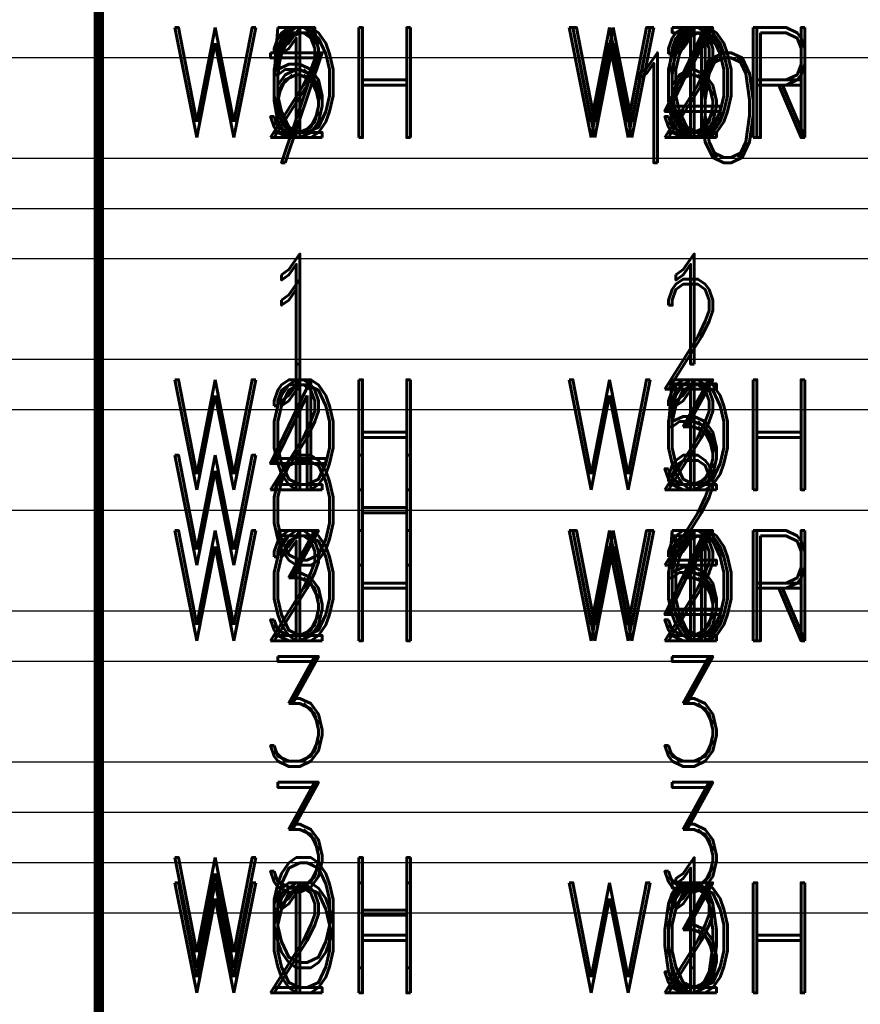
# Model space of a CAD drawing. Extents: x -2 to 113, y -136 to 16.
# Tile 377 of 541: x 65.17 to 73.53, y -55.55 to -45.76. Entities that reach past the tile are written whole.
import ezdxf
from ezdxf.enums import TextEntityAlignment as Align

# ---------------------------------------------------------------- set-up
doc = ezdxf.new("R2010")
doc.units = 0
doc.header["$MEASUREMENT"] = 0
doc.linetypes.add('SOLID', pattern=[0])
doc.layers.get('0').update_dxf_attribs({"linetype": 'SOLID'})
for name, color, linetype in [('1', 7, 'SOLID'), ('10', 7, 'SOLID'), ('11', 7, 'SOLID'), ('12', 7, 'SOLID'), ('13', 7, 'SOLID'), ('14', 7, 'SOLID'), ('15', 7, 'SOLID'), ('16', 7, 'SOLID'), ('17', 7, 'SOLID'), ('18', 7, 'SOLID'), ('19', 7, 'SOLID'), ('2', 7, 'SOLID'), ('20', 7, 'SOLID'), ('21', 7, 'SOLID'), ('22', 7, 'SOLID'), ('23', 7, 'SOLID'), ('24', 7, 'SOLID'), ('25', 7, 'SOLID'), ('26', 7, 'SOLID'), ('27', 7, 'SOLID'), ('28', 7, 'SOLID'), ('29', 7, 'SOLID'), ('3', 7, 'SOLID'), ('30', 7, 'SOLID'), ('31', 7, 'SOLID'), ('32', 7, 'SOLID'), ('33', 7, 'SOLID'), ('34', 7, 'SOLID'), ('35', 7, 'SOLID'), ('36', 7, 'SOLID'), ('37', 7, 'SOLID'), ('38', 7, 'SOLID'), ('39', 7, 'SOLID'), ('4', 7, 'SOLID'), ('40', 7, 'SOLID'), ('41', 7, 'SOLID'), ('42', 7, 'SOLID'), ('43', 7, 'SOLID'), ('44', 7, 'SOLID'), ('45', 7, 'SOLID'), ('46', 7, 'SOLID'), ('47', 7, 'SOLID'), ('48', 7, 'SOLID'), ('49', 7, 'SOLID'), ('5', 7, 'SOLID'), ('50', 7, 'SOLID'), ('51', 7, 'SOLID'), ('52', 7, 'SOLID'), ('53', 7, 'SOLID'), ('54', 7, 'SOLID'), ('55', 7, 'SOLID'), ('56', 7, 'SOLID'), ('57', 7, 'SOLID'), ('58', 7, 'SOLID'), ('59', 7, 'SOLID'), ('6', 7, 'SOLID'), ('60', 7, 'SOLID'), ('61', 7, 'SOLID'), ('62', 7, 'SOLID'), ('63', 7, 'SOLID'), ('64', 7, 'SOLID'), ('65', 7, 'SOLID'), ('66', 7, 'SOLID'), ('67', 7, 'SOLID'), ('68', 7, 'SOLID'), ('7', 7, 'SOLID'), ('8', 7, 'SOLID'), ('9', 7, 'SOLID')]:
    doc.layers.add(name, color=color, linetype=linetype)
doc.styles.add('ROMAND', font='romand', dxfattribs={"height": 1})

msp = doc.modelspace()

# ---------------------------------------------------------------- linework, layer by layer
at = {"color": 7, "linetype": 'SOLID', "const_width": 0.1029}
msp.add_lwpolyline([(65.9589, -13.1385), (65.9589, -125.6385)], dxfattribs=at)
at = {"color": 7, "linetype": 'SOLID'}
for points in [[(60.0766, -47.1385), (82.1354, -47.1385)], [(60.0766, -50.6385), (82.1354, -50.6385)], [(60.0766, -52.1385), (82.1354, -52.1385)]]:
    msp.add_lwpolyline(points, dxfattribs=at)
at = {"layer": '1', "color": 7, "linetype": 'SOLID', "const_width": 0.1029}
msp.add_lwpolyline([(65.9589, -13.1385), (65.9589, -125.6385)], dxfattribs=at)
at = {"layer": '1', "color": 7, "linetype": 'SOLID'}
for points in [[(60.0766, -47.1385), (82.1354, -47.1385)], [(60.0766, -50.6385), (82.1354, -50.6385)], [(60.0766, -52.1385), (82.1354, -52.1385)]]:
    msp.add_lwpolyline(points, dxfattribs=at)
at = {"layer": '10', "color": 7, "linetype": 'SOLID', "const_width": 0.1029}
msp.add_lwpolyline([(65.9589, -13.1385), (65.9589, -125.6385)], dxfattribs=at)
at = {"layer": '10', "color": 7, "linetype": 'SOLID'}
for points in [[(60.0766, -47.1385), (82.1354, -47.1385)], [(60.0766, -50.6385), (82.1354, -50.6385)], [(60.0766, -52.1385), (82.1354, -52.1385)]]:
    msp.add_lwpolyline(points, dxfattribs=at)
at = {"layer": '11', "color": 7, "linetype": 'SOLID', "const_width": 0.1029}
msp.add_lwpolyline([(65.9589, -13.1385), (65.9589, -125.6385)], dxfattribs=at)
at = {"layer": '12', "color": 7, "linetype": 'SOLID', "const_width": 0.1029}
msp.add_lwpolyline([(65.9589, -13.1385), (65.9589, -125.6385)], dxfattribs=at)
at = {"layer": '12', "color": 7, "linetype": 'SOLID'}
for points in [[(60.0766, -49.1385), (82.1354, -49.1385)], [(60.0766, -50.6385), (82.1354, -50.6385)], [(60.0766, -54.1385), (82.1354, -54.1385)]]:
    msp.add_lwpolyline(points, dxfattribs=at)
at = {"layer": '13', "color": 7, "linetype": 'SOLID', "const_width": 0.1029}
msp.add_lwpolyline([(65.9589, -13.1385), (65.9589, -125.6385)], dxfattribs=at)
at = {"layer": '14', "color": 7, "linetype": 'SOLID', "const_width": 0.1029}
msp.add_lwpolyline([(65.9589, -13.1385), (65.9589, -125.6385)], dxfattribs=at)
at = {"layer": '14', "color": 7, "linetype": 'SOLID'}
for points in [[(60.0766, -49.1385), (82.1354, -49.1385)], [(60.0766, -50.6385), (82.1354, -50.6385)], [(60.0766, -54.1385), (82.1354, -54.1385)]]:
    msp.add_lwpolyline(points, dxfattribs=at)
at = {"layer": '15', "color": 7, "linetype": 'SOLID', "const_width": 0.1029}
msp.add_lwpolyline([(65.9589, -13.1385), (65.9589, -125.6385)], dxfattribs=at)
at = {"layer": '16', "color": 7, "linetype": 'SOLID', "const_width": 0.1029}
msp.add_lwpolyline([(65.9589, -13.1385), (65.9589, -125.6385)], dxfattribs=at)
at = {"layer": '16', "color": 7, "linetype": 'SOLID'}
for points in [[(60.0766, -47.6385), (82.1354, -47.6385)], [(60.0766, -47.6385), (82.1354, -47.6385)], [(60.0766, -49.6385), (82.1354, -49.6385)], [(60.0766, -49.6385), (82.1354, -49.6385)], [(60.0766, -51.6385), (82.1354, -51.6385)], [(60.0766, -51.6385), (82.1354, -51.6385)], [(60.0766, -53.6385), (82.1354, -53.6385)], [(60.0766, -53.6385), (82.1354, -53.6385)]]:
    msp.add_lwpolyline(points, dxfattribs=at)
at = {"layer": '17', "color": 7, "linetype": 'SOLID', "const_width": 0.1029}
msp.add_lwpolyline([(65.9589, -13.1385), (65.9589, -125.6385)], dxfattribs=at)
at = {"layer": '17', "color": 7, "linetype": 'SOLID'}
msp.add_lwpolyline([(60.0766, -46.1385), (82.1354, -46.1385)], dxfattribs=at)
at = {"layer": '18', "color": 7, "linetype": 'SOLID', "const_width": 0.1029}
msp.add_lwpolyline([(65.9589, -13.1385), (65.9589, -125.6385)], dxfattribs=at)
at = {"layer": '18', "color": 7, "linetype": 'SOLID'}
for points in [[(60.0766, -47.1385), (82.1354, -47.1385)], [(60.0766, -50.6385), (82.1354, -50.6385)], [(60.0766, -52.1385), (82.1354, -52.1385)]]:
    msp.add_lwpolyline(points, dxfattribs=at)
at = {"layer": '19', "color": 7, "linetype": 'SOLID', "const_width": 0.1029}
msp.add_lwpolyline([(65.9589, -13.1385), (65.9589, -125.6385)], dxfattribs=at)
at = {"layer": '2', "color": 7, "linetype": 'SOLID', "const_width": 0.1029}
msp.add_lwpolyline([(65.9589, -13.1385), (65.9589, -125.6385)], dxfattribs=at)
at = {"layer": '2', "color": 7, "linetype": 'SOLID'}
for points in [[(60.0766, -49.1385), (82.1354, -49.1385)], [(60.0766, -50.6385), (82.1354, -50.6385)], [(60.0766, -54.1385), (82.1354, -54.1385)]]:
    msp.add_lwpolyline(points, dxfattribs=at)
at = {"layer": '20', "color": 7, "linetype": 'SOLID', "const_width": 0.1029}
msp.add_lwpolyline([(65.9589, -13.1385), (65.9589, -125.6385)], dxfattribs=at)
at = {"layer": '20', "color": 7, "linetype": 'SOLID'}
for points in [[(60.0766, -49.1385), (82.1354, -49.1385)], [(60.0766, -50.6385), (82.1354, -50.6385)], [(60.0766, -54.1385), (82.1354, -54.1385)]]:
    msp.add_lwpolyline(points, dxfattribs=at)
at = {"layer": '21', "color": 7, "linetype": 'SOLID', "const_width": 0.1029}
msp.add_lwpolyline([(65.9589, -13.1385), (65.9589, -125.6385)], dxfattribs=at)
at = {"layer": '22', "color": 7, "linetype": 'SOLID', "const_width": 0.1029}
msp.add_lwpolyline([(65.9589, -13.1385), (65.9589, -125.6385)], dxfattribs=at)
at = {"layer": '22', "color": 7, "linetype": 'SOLID'}
for points in [[(60.0766, -47.1385), (82.1354, -47.1385)], [(60.0766, -50.6385), (82.1354, -50.6385)], [(60.0766, -52.1385), (82.1354, -52.1385)]]:
    msp.add_lwpolyline(points, dxfattribs=at)
at = {"layer": '23', "color": 7, "linetype": 'SOLID', "const_width": 0.1029}
msp.add_lwpolyline([(65.9589, -13.1385), (65.9589, -125.6385)], dxfattribs=at)
at = {"layer": '24', "color": 7, "linetype": 'SOLID', "const_width": 0.1029}
msp.add_lwpolyline([(65.9589, -13.1385), (65.9589, -125.6385)], dxfattribs=at)
at = {"layer": '24', "color": 7, "linetype": 'SOLID'}
for points in [[(60.0766, -47.1385), (82.1354, -47.1385)], [(60.0766, -50.6385), (82.1354, -50.6385)], [(60.0766, -52.1385), (82.1354, -52.1385)]]:
    msp.add_lwpolyline(points, dxfattribs=at)
at = {"layer": '25', "color": 7, "linetype": 'SOLID', "const_width": 0.1029}
msp.add_lwpolyline([(65.9589, -13.1385), (65.9589, -125.6385)], dxfattribs=at)
at = {"layer": '26', "color": 7, "linetype": 'SOLID', "const_width": 0.1029}
msp.add_lwpolyline([(65.9589, -13.1385), (65.9589, -125.6385)], dxfattribs=at)
at = {"layer": '26', "color": 7, "linetype": 'SOLID'}
for points in [[(60.0766, -49.1385), (82.1354, -49.1385)], [(60.0766, -50.6385), (82.1354, -50.6385)], [(60.0766, -54.1385), (82.1354, -54.1385)]]:
    msp.add_lwpolyline(points, dxfattribs=at)
at = {"layer": '27', "color": 7, "linetype": 'SOLID', "const_width": 0.1029}
msp.add_lwpolyline([(65.9589, -13.1385), (65.9589, -125.6385)], dxfattribs=at)
at = {"layer": '27', "color": 7, "linetype": 'SOLID'}
for points in [[(60.0766, -48.1385), (82.1354, -48.1385)], [(60.0766, -49.6385), (82.1354, -49.6385)], [(60.0766, -53.1385), (82.1354, -53.1385)], [(60.0766, -54.6385), (82.1354, -54.6385)]]:
    msp.add_lwpolyline(points, dxfattribs=at)
at = {"layer": '28', "color": 7, "linetype": 'SOLID', "const_width": 0.1029}
msp.add_lwpolyline([(65.9589, -13.1385), (65.9589, -125.6385)], dxfattribs=at)
at = {"layer": '28', "color": 7, "linetype": 'SOLID'}
msp.add_lwpolyline([(60.0766, -47.1385), (82.1354, -47.1385)], dxfattribs=at)
at = {"layer": '29', "color": 7, "linetype": 'SOLID', "const_width": 0.1029}
msp.add_lwpolyline([(65.9589, -13.1385), (65.9589, -125.6385)], dxfattribs=at)
at = {"layer": '29', "color": 7, "linetype": 'SOLID'}
for points in [[(60.0766, -49.1385), (82.1354, -49.1385)], [(60.0766, -50.6385), (82.1354, -50.6385)], [(60.0766, -54.1385), (82.1354, -54.1385)]]:
    msp.add_lwpolyline(points, dxfattribs=at)
at = {"layer": '3', "color": 7, "linetype": 'SOLID', "const_width": 0.1029}
msp.add_lwpolyline([(65.9589, -13.1385), (65.9589, -125.6385)], dxfattribs=at)
at = {"layer": '30', "color": 7, "linetype": 'SOLID', "const_width": 0.1029}
msp.add_lwpolyline([(65.9589, -13.1385), (65.9589, -125.6385)], dxfattribs=at)
at = {"layer": '30', "color": 7, "linetype": 'SOLID'}
for points in [[(60.0766, -47.1385), (82.1354, -47.1385)], [(60.0766, -50.6385), (82.1354, -50.6385)], [(60.0766, -52.1385), (82.1354, -52.1385)]]:
    msp.add_lwpolyline(points, dxfattribs=at)
at = {"layer": '31', "color": 7, "linetype": 'SOLID', "const_width": 0.1029}
msp.add_lwpolyline([(65.9589, -13.1385), (65.9589, -125.6385)], dxfattribs=at)
at = {"layer": '32', "color": 7, "linetype": 'SOLID', "const_width": 0.1029}
msp.add_lwpolyline([(65.9589, -13.1385), (65.9589, -125.6385)], dxfattribs=at)
at = {"layer": '33', "color": 7, "linetype": 'SOLID', "const_width": 0.1029}
msp.add_lwpolyline([(65.9589, -13.1385), (65.9589, -125.6385)], dxfattribs=at)
at = {"layer": '34', "color": 7, "linetype": 'SOLID', "const_width": 0.1029}
msp.add_lwpolyline([(65.9589, -13.1385), (65.9589, -125.6385)], dxfattribs=at)
at = {"layer": '35', "color": 7, "linetype": 'SOLID', "const_width": 0.1029}
msp.add_lwpolyline([(65.9589, -13.1385), (65.9589, -125.6385)], dxfattribs=at)
at = {"layer": '36', "color": 7, "linetype": 'SOLID', "const_width": 0.1029}
msp.add_lwpolyline([(65.9589, -13.1385), (65.9589, -125.6385)], dxfattribs=at)
at = {"layer": '37', "color": 7, "linetype": 'SOLID', "const_width": 0.1029}
msp.add_lwpolyline([(65.9589, -13.1385), (65.9589, -125.6385)], dxfattribs=at)
at = {"layer": '38', "color": 7, "linetype": 'SOLID', "const_width": 0.1029}
msp.add_lwpolyline([(65.9589, -13.1385), (65.9589, -125.6385)], dxfattribs=at)
at = {"layer": '39', "color": 7, "linetype": 'SOLID', "const_width": 0.1029}
msp.add_lwpolyline([(65.9589, -13.1385), (65.9589, -125.6385)], dxfattribs=at)
at = {"layer": '39', "color": 7, "linetype": 'SOLID'}
for points in [[(60.0766, -47.1385), (82.1354, -47.1385)], [(60.0766, -50.6385), (82.1354, -50.6385)], [(60.0766, -52.1385), (82.1354, -52.1385)]]:
    msp.add_lwpolyline(points, dxfattribs=at)
at = {"layer": '4', "color": 7, "linetype": 'SOLID', "const_width": 0.1029}
msp.add_lwpolyline([(65.9589, -13.1385), (65.9589, -125.6385)], dxfattribs=at)
at = {"layer": '4', "color": 7, "linetype": 'SOLID'}
for points in [[(60.0766, -49.1385), (82.1354, -49.1385)], [(60.0766, -50.6385), (82.1354, -50.6385)], [(60.0766, -54.1385), (82.1354, -54.1385)]]:
    msp.add_lwpolyline(points, dxfattribs=at)
at = {"layer": '40', "color": 7, "linetype": 'SOLID', "const_width": 0.1029}
msp.add_lwpolyline([(65.9589, -13.1385), (65.9589, -125.6385)], dxfattribs=at)
at = {"layer": '41', "color": 7, "linetype": 'SOLID', "const_width": 0.1029}
msp.add_lwpolyline([(65.9589, -13.1385), (65.9589, -125.6385)], dxfattribs=at)
at = {"layer": '41', "color": 7, "linetype": 'SOLID'}
for points in [[(60.0766, -47.1385), (82.1354, -47.1385)], [(60.0766, -50.6385), (82.1354, -50.6385)], [(60.0766, -52.1385), (82.1354, -52.1385)]]:
    msp.add_lwpolyline(points, dxfattribs=at)
at = {"layer": '42', "color": 7, "linetype": 'SOLID', "const_width": 0.1029}
msp.add_lwpolyline([(65.9589, -13.1385), (65.9589, -125.6385)], dxfattribs=at)
at = {"layer": '43', "color": 7, "linetype": 'SOLID', "const_width": 0.1029}
msp.add_lwpolyline([(65.9589, -13.1385), (65.9589, -125.6385)], dxfattribs=at)
at = {"layer": '43', "color": 7, "linetype": 'SOLID'}
for points in [[(60.0766, -47.1385), (82.1354, -47.1385)], [(60.0766, -50.6385), (82.1354, -50.6385)], [(60.0766, -52.1385), (82.1354, -52.1385)]]:
    msp.add_lwpolyline(points, dxfattribs=at)
at = {"layer": '44', "color": 7, "linetype": 'SOLID', "const_width": 0.1029}
msp.add_lwpolyline([(65.9589, -13.1385), (65.9589, -125.6385)], dxfattribs=at)
at = {"layer": '45', "color": 7, "linetype": 'SOLID', "const_width": 0.1029}
msp.add_lwpolyline([(65.9589, -13.1385), (65.9589, -125.6385)], dxfattribs=at)
at = {"layer": '45', "color": 7, "linetype": 'SOLID'}
for points in [[(60.0766, -49.1385), (82.1354, -49.1385)], [(60.0766, -50.6385), (82.1354, -50.6385)], [(60.0766, -54.1385), (82.1354, -54.1385)]]:
    msp.add_lwpolyline(points, dxfattribs=at)
at = {"layer": '46', "color": 7, "linetype": 'SOLID', "const_width": 0.1029}
msp.add_lwpolyline([(65.9589, -13.1385), (65.9589, -125.6385)], dxfattribs=at)
at = {"layer": '46', "color": 7, "linetype": 'SOLID'}
for points in [[(60.0766, -49.1385), (82.1354, -49.1385)], [(60.0766, -50.6385), (82.1354, -50.6385)], [(60.0766, -54.1385), (82.1354, -54.1385)]]:
    msp.add_lwpolyline(points, dxfattribs=at)
at = {"layer": '47', "color": 7, "linetype": 'SOLID', "const_width": 0.1029}
msp.add_lwpolyline([(65.9589, -13.1385), (65.9589, -125.6385)], dxfattribs=at)
at = {"layer": '47', "color": 7, "linetype": 'SOLID'}
for points in [[(60.0766, -47.1385), (82.1354, -47.1385)], [(60.0766, -50.6385), (82.1354, -50.6385)], [(60.0766, -52.1385), (82.1354, -52.1385)]]:
    msp.add_lwpolyline(points, dxfattribs=at)
at = {"layer": '48', "color": 7, "linetype": 'SOLID', "const_width": 0.1029}
msp.add_lwpolyline([(65.9589, -13.1385), (65.9589, -125.6385)], dxfattribs=at)
at = {"layer": '48', "color": 7, "linetype": 'SOLID'}
for points in [[(60.0766, -47.1385), (82.1354, -47.1385)], [(60.0766, -50.6385), (82.1354, -50.6385)], [(60.0766, -52.1385), (82.1354, -52.1385)]]:
    msp.add_lwpolyline(points, dxfattribs=at)
at = {"layer": '49', "color": 7, "linetype": 'SOLID', "const_width": 0.1029}
msp.add_lwpolyline([(65.9589, -13.1385), (65.9589, -125.6385)], dxfattribs=at)
at = {"layer": '49', "color": 7, "linetype": 'SOLID'}
for points in [[(60.0766, -47.1385), (82.1354, -47.1385)], [(60.0766, -50.6385), (82.1354, -50.6385)], [(60.0766, -52.1385), (82.1354, -52.1385)]]:
    msp.add_lwpolyline(points, dxfattribs=at)
at = {"layer": '5', "color": 7, "linetype": 'SOLID', "const_width": 0.1029}
msp.add_lwpolyline([(65.9589, -13.1385), (65.9589, -125.6385)], dxfattribs=at)
at = {"layer": '50', "color": 7, "linetype": 'SOLID', "const_width": 0.1029}
msp.add_lwpolyline([(65.9589, -13.1385), (65.9589, -125.6385)], dxfattribs=at)
at = {"layer": '50', "color": 7, "linetype": 'SOLID'}
for points in [[(60.0766, -49.1385), (82.1354, -49.1385)], [(60.0766, -50.6385), (82.1354, -50.6385)], [(60.0766, -54.1385), (82.1354, -54.1385)]]:
    msp.add_lwpolyline(points, dxfattribs=at)
at = {"layer": '51', "color": 7, "linetype": 'SOLID', "const_width": 0.1029}
msp.add_lwpolyline([(65.9589, -13.1385), (65.9589, -125.6385)], dxfattribs=at)
at = {"layer": '52', "color": 7, "linetype": 'SOLID', "const_width": 0.1029}
msp.add_lwpolyline([(65.9589, -13.1385), (65.9589, -125.6385)], dxfattribs=at)
at = {"layer": '52', "color": 7, "linetype": 'SOLID'}
for points in [[(60.0766, -47.1385), (82.1354, -47.1385)], [(60.0766, -50.6385), (82.1354, -50.6385)], [(60.0766, -52.1385), (82.1354, -52.1385)]]:
    msp.add_lwpolyline(points, dxfattribs=at)
at = {"layer": '53', "color": 7, "linetype": 'SOLID', "const_width": 0.1029}
msp.add_lwpolyline([(65.9589, -13.1385), (65.9589, -125.6385)], dxfattribs=at)
at = {"layer": '54', "color": 7, "linetype": 'SOLID', "const_width": 0.1029}
msp.add_lwpolyline([(65.9589, -13.1385), (65.9589, -125.6385)], dxfattribs=at)
at = {"layer": '54', "color": 7, "linetype": 'SOLID'}
for points in [[(60.0766, -49.1385), (82.1354, -49.1385)], [(60.0766, -50.6385), (82.1354, -50.6385)], [(60.0766, -54.1385), (82.1354, -54.1385)]]:
    msp.add_lwpolyline(points, dxfattribs=at)
at = {"layer": '55', "color": 7, "linetype": 'SOLID', "const_width": 0.1029}
msp.add_lwpolyline([(65.9589, -13.1385), (65.9589, -125.6385)], dxfattribs=at)
at = {"layer": '56', "color": 7, "linetype": 'SOLID', "const_width": 0.1029}
msp.add_lwpolyline([(65.9589, -13.1385), (65.9589, -125.6385)], dxfattribs=at)
at = {"layer": '56', "color": 7, "linetype": 'SOLID'}
for points in [[(60.0766, -47.1385), (82.1354, -47.1385)], [(60.0766, -50.6385), (82.1354, -50.6385)], [(60.0766, -52.1385), (82.1354, -52.1385)]]:
    msp.add_lwpolyline(points, dxfattribs=at)
at = {"layer": '57', "color": 7, "linetype": 'SOLID', "const_width": 0.1029}
msp.add_lwpolyline([(65.9589, -13.1385), (65.9589, -125.6385)], dxfattribs=at)
at = {"layer": '57', "color": 7, "linetype": 'SOLID'}
for points in [[(60.0766, -47.1385), (82.1354, -47.1385)], [(60.0766, -50.6385), (82.1354, -50.6385)], [(60.0766, -52.1385), (82.1354, -52.1385)]]:
    msp.add_lwpolyline(points, dxfattribs=at)
at = {"layer": '58', "color": 7, "linetype": 'SOLID', "const_width": 0.1029}
msp.add_lwpolyline([(65.9589, -13.1385), (65.9589, -125.6385)], dxfattribs=at)
at = {"layer": '59', "color": 7, "linetype": 'SOLID', "const_width": 0.1029}
msp.add_lwpolyline([(65.9589, -13.1385), (65.9589, -125.6385)], dxfattribs=at)
at = {"layer": '59', "color": 7, "linetype": 'SOLID'}
for points in [[(60.0766, -47.1385), (82.1354, -47.1385)], [(60.0766, -50.6385), (82.1354, -50.6385)], [(60.0766, -52.1385), (82.1354, -52.1385)]]:
    msp.add_lwpolyline(points, dxfattribs=at)
at = {"layer": '6', "color": 7, "linetype": 'SOLID', "const_width": 0.1029}
msp.add_lwpolyline([(65.9589, -13.1385), (65.9589, -125.6385)], dxfattribs=at)
at = {"layer": '6', "color": 7, "linetype": 'SOLID'}
for points in [[(60.0766, -47.1385), (82.1354, -47.1385)], [(60.0766, -50.6385), (82.1354, -50.6385)], [(60.0766, -52.1385), (82.1354, -52.1385)]]:
    msp.add_lwpolyline(points, dxfattribs=at)
at = {"layer": '60', "color": 7, "linetype": 'SOLID', "const_width": 0.1029}
msp.add_lwpolyline([(65.9589, -13.1385), (65.9589, -125.6385)], dxfattribs=at)
at = {"layer": '61', "color": 7, "linetype": 'SOLID', "const_width": 0.1029}
msp.add_lwpolyline([(65.9589, -13.1385), (65.9589, -125.6385)], dxfattribs=at)
at = {"layer": '61', "color": 7, "linetype": 'SOLID'}
for points in [[(60.0766, -47.1385), (82.1354, -47.1385)], [(60.0766, -50.6385), (82.1354, -50.6385)], [(60.0766, -52.1385), (82.1354, -52.1385)]]:
    msp.add_lwpolyline(points, dxfattribs=at)
at = {"layer": '62', "color": 7, "linetype": 'SOLID', "const_width": 0.1029}
msp.add_lwpolyline([(65.9589, -13.1385), (65.9589, -125.6385)], dxfattribs=at)
at = {"layer": '63', "color": 7, "linetype": 'SOLID', "const_width": 0.1029}
msp.add_lwpolyline([(65.9589, -13.1385), (65.9589, -125.6385)], dxfattribs=at)
at = {"layer": '63', "color": 7, "linetype": 'SOLID'}
for points in [[(60.0766, -47.1385), (82.1354, -47.1385)], [(60.0766, -50.6385), (82.1354, -50.6385)], [(60.0766, -52.1385), (82.1354, -52.1385)]]:
    msp.add_lwpolyline(points, dxfattribs=at)
at = {"layer": '64', "color": 7, "linetype": 'SOLID', "const_width": 0.1029}
msp.add_lwpolyline([(65.9589, -13.1385), (65.9589, -125.6385)], dxfattribs=at)
at = {"layer": '65', "color": 7, "linetype": 'SOLID', "const_width": 0.1029}
msp.add_lwpolyline([(65.9589, -13.1385), (65.9589, -125.6385)], dxfattribs=at)
at = {"layer": '65', "color": 7, "linetype": 'SOLID'}
for points in [[(60.0766, -49.1385), (82.1354, -49.1385)], [(60.0766, -50.6385), (82.1354, -50.6385)], [(60.0766, -54.1385), (82.1354, -54.1385)]]:
    msp.add_lwpolyline(points, dxfattribs=at)
at = {"layer": '66', "color": 7, "linetype": 'SOLID', "const_width": 0.1029}
msp.add_lwpolyline([(65.9589, -13.1385), (65.9589, -125.6385)], dxfattribs=at)
at = {"layer": '67', "color": 7, "linetype": 'SOLID', "const_width": 0.1029}
msp.add_lwpolyline([(65.9589, -13.1385), (65.9589, -125.6385)], dxfattribs=at)
at = {"layer": '67', "color": 7, "linetype": 'SOLID'}
for points in [[(60.0766, -49.1385), (82.1354, -49.1385)], [(60.0766, -50.6385), (82.1354, -50.6385)], [(60.0766, -54.1385), (82.1354, -54.1385)]]:
    msp.add_lwpolyline(points, dxfattribs=at)
at = {"layer": '68', "color": 7, "linetype": 'SOLID', "const_width": 0.1029}
msp.add_lwpolyline([(65.9589, -13.1385), (65.9589, -125.6385)], dxfattribs=at)
at = {"layer": '7', "color": 7, "linetype": 'SOLID', "const_width": 0.1029}
msp.add_lwpolyline([(65.9589, -13.1385), (65.9589, -125.6385)], dxfattribs=at)
at = {"layer": '8', "color": 7, "linetype": 'SOLID', "const_width": 0.1029}
msp.add_lwpolyline([(65.9589, -13.1385), (65.9589, -125.6385)], dxfattribs=at)
at = {"layer": '8', "color": 7, "linetype": 'SOLID'}
for points in [[(60.0766, -49.1385), (82.1354, -49.1385)], [(60.0766, -50.6385), (82.1354, -50.6385)], [(60.0766, -54.1385), (82.1354, -54.1385)]]:
    msp.add_lwpolyline(points, dxfattribs=at)
at = {"layer": '9', "color": 7, "linetype": 'SOLID', "const_width": 0.1029}
msp.add_lwpolyline([(65.9589, -13.1385), (65.9589, -125.6385)], dxfattribs=at)

# ---------------------------------------------------------------- texts
at = {"color": 7, "style": 'ROMAND', "width": 0.78}
for s, height, p in [('1', 1.0941, (67.9222, -46.3885)), ('1', 1.0941, (71.8413, -46.3885)), ('WOH', 1.09412, (67.9222, -51.3885)), ('WOH', 1.09412, (71.8413, -51.3885))]:
    msp.add_text(s, height=height, dxfattribs=at).set_placement(p, align=Align.MIDDLE_CENTER)
at = {"layer": '1', "color": 7, "style": 'ROMAND', "width": 0.78}
for s, height, p in [('1', 1.0941, (67.9222, -46.3885)), ('1', 1.0941, (71.8413, -46.3885)), ('WOH', 1.09412, (67.9222, -51.3885)), ('1', 1.0941, (71.8413, -51.3885))]:
    msp.add_text(s, height=height, dxfattribs=at).set_placement(p, align=Align.MIDDLE_CENTER)
at = {"layer": '10', "color": 7, "style": 'ROMAND', "width": 0.78}
for s, p in [('1', (67.9222, -46.3885)), ('2', (71.8413, -46.3885)), ('1', (67.9222, -51.3885)), ('3', (71.8413, -51.3885))]:
    msp.add_text(s, height=1.0941, dxfattribs=at).set_placement(p, align=Align.MIDDLE_CENTER)
at = {"layer": '12', "color": 7, "style": 'ROMAND', "width": 0.78}
for s, p in [('1', (67.9222, -49.8885)), ('2', (71.8413, -49.8885)), ('1', (67.9222, -54.8885)), ('3', (71.8413, -54.8885))]:
    msp.add_text(s, height=1.0941, dxfattribs=at).set_placement(p, align=Align.MIDDLE_CENTER)
at = {"layer": '14', "color": 7, "style": 'ROMAND', "width": 0.78}
for s, height, p in [('1', 1.0941, (67.9222, -49.8885)), ('1', 1.0941, (71.8413, -49.8885)), ('WOH', 1.09412, (67.9222, -54.8885)), ('2', 1.0941, (71.8413, -54.8885))]:
    msp.add_text(s, height=height, dxfattribs=at).set_placement(p, align=Align.MIDDLE_CENTER)
at = {"layer": '16', "color": 7, "style": 'ROMAND', "width": 0.78}
for s, height, p in [('10', 1.09412, (71.8413, -46.6385)), ('7', 1.0941, (67.9222, -46.6385)), ('1', 1.0941, (67.9222, -48.6385)), ('1', 1.0941, (71.8413, -48.6385)), ('WOH', 1.09412, (67.9222, -50.6385)), ('2', 1.0941, (71.8413, -50.6385)), ('3', 1.0941, (67.9222, -52.6385)), ('3', 1.0941, (71.8413, -52.6385)), ('WOH', 1.09412, (67.9222, -54.6385)), ('1', 1.0941, (71.8413, -54.6385))]:
    msp.add_text(s, height=height, dxfattribs=at).set_placement(p, align=Align.MIDDLE_CENTER)
at = {"layer": '18', "color": 7, "style": 'ROMAND', "width": 0.78}
for s, p in [('1', (67.9222, -46.3885)), ('1', (71.8413, -46.3885)), ('1', (67.9222, -51.3885)), ('3', (71.8413, -51.3885))]:
    msp.add_text(s, height=1.0941, dxfattribs=at).set_placement(p, align=Align.MIDDLE_CENTER)
at = {"layer": '2', "color": 7, "style": 'ROMAND', "width": 0.78}
for s, height, p in [('WOH', 1.09412, (67.9222, -49.8885)), ('1', 1.0941, (71.8413, -49.8885)), ('WOH', 1.09412, (67.9222, -54.8885)), ('1', 1.0941, (71.8413, -54.8885))]:
    msp.add_text(s, height=height, dxfattribs=at).set_placement(p, align=Align.MIDDLE_CENTER)
at = {"layer": '20', "color": 7, "style": 'ROMAND', "width": 0.78}
for s, height, p in [('WOH', 1.09412, (67.9222, -49.8885)), ('1', 1.0941, (71.8413, -49.8885)), ('1', 1.0941, (67.9222, -54.8885)), ('1', 1.0941, (71.8413, -54.8885))]:
    msp.add_text(s, height=height, dxfattribs=at).set_placement(p, align=Align.MIDDLE_CENTER)
at = {"layer": '22', "color": 7, "style": 'ROMAND', "width": 0.78}
for s, p in [('2', (67.9222, -46.3885)), ('1', (71.8413, -46.3885)), ('2', (67.9222, -51.3885)), ('2', (71.8413, -51.3885))]:
    msp.add_text(s, height=1.0941, dxfattribs=at).set_placement(p, align=Align.MIDDLE_CENTER)
at = {"layer": '24', "color": 7, "style": 'ROMAND', "width": 0.78}
for p in [(71.8413, -46.3885), (71.8413, -51.3885)]:
    msp.add_text('WOR', height=1.09412, dxfattribs=at).set_placement(p, align=Align.MIDDLE_CENTER)
at = {"layer": '26', "color": 7, "style": 'ROMAND', "width": 0.78}
for p in [(71.8413, -49.8885), (71.8413, -54.8885)]:
    msp.add_text('WOH', height=1.09412, dxfattribs=at).set_placement(p, align=Align.MIDDLE_CENTER)
at = {"layer": '27', "color": 7, "style": 'ROMAND', "width": 0.78}
for s, p in [('2', (71.8413, -48.8885)), ('1', (67.9222, -48.8885)), ('3', (67.9222, -53.8885)), ('3', (71.8413, -53.8885))]:
    msp.add_text(s, height=1.0941, dxfattribs=at).set_placement(p, align=Align.MIDDLE_CENTER)
at = {"layer": '28', "color": 7, "style": 'ROMAND', "width": 0.78}
for p in [(67.9222, -46.3885), (71.8413, -46.3885)]:
    msp.add_text('6', height=1.0941, dxfattribs=at).set_placement(p, align=Align.MIDDLE_CENTER)
at = {"layer": '29', "color": 7, "style": 'ROMAND', "width": 0.78}
for p in [(71.8413, -49.8885), (71.8413, -54.8885)]:
    msp.add_text('WOH', height=1.09412, dxfattribs=at).set_placement(p, align=Align.MIDDLE_CENTER)
at = {"layer": '30', "color": 7, "style": 'ROMAND', "width": 0.78}
for s, p in [('2', (67.9222, -46.3885)), ('1', (71.8413, -46.3885)), ('2', (67.9222, -51.3885)), ('3', (71.8413, -51.3885))]:
    msp.add_text(s, height=1.0941, dxfattribs=at).set_placement(p, align=Align.MIDDLE_CENTER)
at = {"layer": '39', "color": 7, "style": 'ROMAND', "width": 0.78}
for s, height, p in [('1', 1.0941, (67.9222, -46.3885)), ('3', 1.0941, (71.8413, -46.3885)), ('WOH', 1.09412, (67.9222, -51.3885)), ('WOH', 1.09412, (71.8413, -51.3885))]:
    msp.add_text(s, height=height, dxfattribs=at).set_placement(p, align=Align.MIDDLE_CENTER)
at = {"layer": '4', "color": 7, "style": 'ROMAND', "width": 0.78}
for s, p in [('1', (67.9222, -49.8885)), ('1', (71.8413, -49.8885)), ('2', (67.9222, -54.8885)), ('1', (71.8413, -54.8885))]:
    msp.add_text(s, height=1.0941, dxfattribs=at).set_placement(p, align=Align.MIDDLE_CENTER)
at = {"layer": '41', "color": 7, "style": 'ROMAND', "width": 0.78}
for s, p in [('2', (67.9222, -46.3885)), ('4', (71.8413, -46.3885)), ('3', (67.9222, -51.3885)), ('2', (71.8413, -51.3885))]:
    msp.add_text(s, height=1.0941, dxfattribs=at).set_placement(p, align=Align.MIDDLE_CENTER)
at = {"layer": '43', "color": 7, "style": 'ROMAND', "width": 0.78}
for s, p in [('1', (67.9222, -46.3885)), ('1', (71.8413, -46.3885)), ('3', (67.9222, -51.3885)), ('5', (71.8413, -51.3885))]:
    msp.add_text(s, height=1.0941, dxfattribs=at).set_placement(p, align=Align.MIDDLE_CENTER)
at = {"layer": '45', "color": 7, "style": 'ROMAND', "width": 0.78}
for s, height, p in [('2', 1.0941, (67.9222, -49.8885)), ('1', 1.0941, (71.8413, -49.8885)), ('WOH', 1.09412, (67.9222, -54.8885)), ('2', 1.0941, (71.8413, -54.8885))]:
    msp.add_text(s, height=height, dxfattribs=at).set_placement(p, align=Align.MIDDLE_CENTER)
at = {"layer": '46', "color": 7, "style": 'ROMAND', "width": 0.78}
for s, p in [('2', (67.9222, -49.8885)), ('2', (71.8413, -49.8885)), ('1', (67.9222, -54.8885)), ('1', (71.8413, -54.8885))]:
    msp.add_text(s, height=1.0941, dxfattribs=at).set_placement(p, align=Align.MIDDLE_CENTER)
at = {"layer": '47', "color": 7, "style": 'ROMAND', "width": 0.78}
for s, height, p in [('2', 1.0941, (67.9222, -46.3885)), ('1', 1.0941, (71.8413, -46.3885)), ('WOH', 1.09412, (67.9222, -51.3885)), ('WOH', 1.09412, (71.8413, -51.3885))]:
    msp.add_text(s, height=height, dxfattribs=at).set_placement(p, align=Align.MIDDLE_CENTER)
at = {"layer": '48', "color": 7, "style": 'ROMAND', "width": 0.78}
for s, height, p in [('WOH', 1.09412, (67.9222, -46.3885)), ('WOH', 1.09412, (71.8413, -46.3885)), ('2', 1.0941, (67.9222, -51.3885)), ('1', 1.0941, (71.8413, -51.3885))]:
    msp.add_text(s, height=height, dxfattribs=at).set_placement(p, align=Align.MIDDLE_CENTER)
at = {"layer": '49', "color": 7, "style": 'ROMAND', "width": 0.78}
for s, height, p in [('WOH', 1.09412, (67.9222, -46.3885)), ('WOH', 1.09412, (71.8413, -46.3885)), ('1', 1.0941, (67.9222, -51.3885)), ('1', 1.0941, (71.8413, -51.3885))]:
    msp.add_text(s, height=height, dxfattribs=at).set_placement(p, align=Align.MIDDLE_CENTER)
at = {"layer": '50', "color": 7, "style": 'ROMAND', "width": 0.78}
for p in [(67.9222, -49.8885), (71.8413, -49.8885), (67.9222, -54.8885), (71.8413, -54.8885)]:
    msp.add_text('1', height=1.0941, dxfattribs=at).set_placement(p, align=Align.MIDDLE_CENTER)
at = {"layer": '52', "color": 7, "style": 'ROMAND', "width": 0.78}
for p in [(71.8413, -46.3885), (67.9222, -51.3885), (71.8413, -51.3885)]:
    msp.add_text('WOH', height=1.09412, dxfattribs=at).set_placement(p, align=Align.MIDDLE_CENTER)
at = {"layer": '54', "color": 7, "style": 'ROMAND', "width": 0.78}
for s, p in [('4', (67.9222, -49.8885)), ('5', (71.8413, -49.8885)), ('1', (67.9222, -54.8885)), ('0', (71.8413, -54.8885))]:
    msp.add_text(s, height=1.0941, dxfattribs=at).set_placement(p, align=Align.MIDDLE_CENTER)
at = {"layer": '56', "color": 7, "style": 'ROMAND', "width": 0.78}
for s, p in [('2', (67.9222, -46.3885)), ('3', (71.8413, -46.3885)), ('2', (67.9222, -51.3885)), ('4', (71.8413, -51.3885))]:
    msp.add_text(s, height=1.0941, dxfattribs=at).set_placement(p, align=Align.MIDDLE_CENTER)
at = {"layer": '57', "color": 7, "style": 'ROMAND', "width": 0.78}
for p in [(67.9222, -46.3885), (71.8413, -46.3885), (71.8413, -51.3885)]:
    msp.add_text('WOH', height=1.09412, dxfattribs=at).set_placement(p, align=Align.MIDDLE_CENTER)
at = {"layer": '59', "color": 7, "style": 'ROMAND', "width": 0.78}
for p in [(71.8413, -46.3885), (71.8413, -51.3885)]:
    msp.add_text('WOH', height=1.09412, dxfattribs=at).set_placement(p, align=Align.MIDDLE_CENTER)
at = {"layer": '6', "color": 7, "style": 'ROMAND', "width": 0.78}
for s, height, p in [('5', 1.0941, (67.9222, -46.3885)), ('4', 1.0941, (71.8413, -46.3885)), ('WOH', 1.09412, (67.9222, -51.3885)), ('WOH', 1.09412, (71.8413, -51.3885))]:
    msp.add_text(s, height=height, dxfattribs=at).set_placement(p, align=Align.MIDDLE_CENTER)
at = {"layer": '61', "color": 7, "style": 'ROMAND', "width": 0.78}
for s, p in [('2', (67.9222, -46.3885)), ('3', (71.8413, -46.3885)), ('3', (67.9222, -51.3885)), ('5', (71.8413, -51.3885))]:
    msp.add_text(s, height=1.0941, dxfattribs=at).set_placement(p, align=Align.MIDDLE_CENTER)
at = {"layer": '63', "color": 7, "style": 'ROMAND', "width": 0.78}
for p in [(71.8413, -46.3885), (71.8413, -51.3885)]:
    msp.add_text('WOH', height=1.09412, dxfattribs=at).set_placement(p, align=Align.MIDDLE_CENTER)
at = {"layer": '65', "color": 7, "style": 'ROMAND', "width": 0.78}
for s, height, p in [('WOH', 1.09412, (67.9222, -49.8885)), ('1', 1.0941, (71.8413, -49.8885)), ('1', 1.0941, (67.9222, -54.8885)), ('1', 1.0941, (71.8413, -54.8885))]:
    msp.add_text(s, height=height, dxfattribs=at).set_placement(p, align=Align.MIDDLE_CENTER)
at = {"layer": '67', "color": 7, "style": 'ROMAND', "width": 0.78}
for s, height, p in [('WOH', 1.09412, (67.9222, -49.8885)), ('WOH', 1.09412, (71.8413, -49.8885)), ('1', 1.0941, (67.9222, -54.8885)), ('1', 1.0941, (71.8413, -54.8885))]:
    msp.add_text(s, height=height, dxfattribs=at).set_placement(p, align=Align.MIDDLE_CENTER)
at = {"layer": '8', "color": 7, "style": 'ROMAND', "width": 0.78}
for s, height, p in [('4', 1.0941, (67.9222, -49.8885)), ('3', 1.0941, (71.8413, -49.8885)), ('WOH', 1.09412, (67.9222, -54.8885)), ('WOH', 1.09412, (71.8413, -54.8885))]:
    msp.add_text(s, height=height, dxfattribs=at).set_placement(p, align=Align.MIDDLE_CENTER)

doc.saveas('drawing.dxf')
